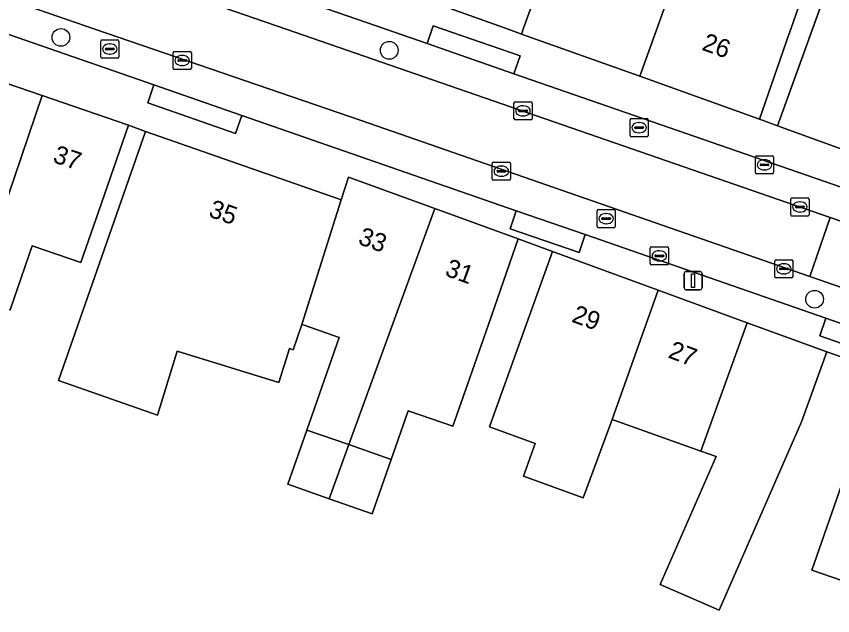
# Model space of a CAD drawing. Extents: x 160023 to 161302, y 384750 to 385707.
# Drawn here: x 160632.08 to 160677, y 385217.71 to 385250.71 of the extents above; entities that cross this region are included whole.
import ezdxf

# ---------------------------------------------------------------- set-up
doc = ezdxf.new("R2010")
doc.units = 0
for name, color, linetype in [('IMGEO_Boom', 7, 'Continuous'), ('IMGEO_Erf', 7, 'Continuous'), ('IMGEO_Kolk', 7, 'Continuous'), ('IMGEO_Lichtmast', 7, 'Continuous'), ('IMGEO_Pand', 7, 'Continuous'), ('IMGEO_Pand_nummerreeks', 7, 'Continuous'), ('IMGEO_Pand_overbouw', 7, 'Continuous'), ('IMGEO_Parkeervlak_open', 7, 'Continuous'), ('IMGEO_Rijbaan_lokaal_open', 7, 'Continuous'), ('IMGEO_Voetpad_open', 7, 'Continuous')]:
    doc.layers.add(name, color=color, linetype=linetype)

msp = doc.modelspace()

# ---------------------------------------------------------------- linework, layer by layer
at = {"layer": 'IMGEO_Boom'}
for centre in [(160634.533, 385249.552), (160652.6, 385248.839), (160676.006, 385235.132)]:
    msp.add_circle(centre, 0.489, dxfattribs=at)
at = {"layer": 'IMGEO_Erf'}
for points in [[(160675.556, 385252.507), (160674.688, 385250), (160674.61, 385249.774), (160672.971, 385245.05), (160673.97, 385244.687), (160675.666, 385249.391), (160675.885, 385250), (160676.645, 385252.112)], [(160679.672, 385231.188), (160676.673, 385232.236), (160675.285, 385228.379), (160670.752, 385218.009), (160667.505, 385219.43), (160670.584, 385226.472), (160669.746, 385226.772), (160664.867, 385228.514), (160663.271, 385224.202), (160659.986, 385225.385), (160660.636, 385227.189), (160658.11, 385228.098), (160659.896, 385233.059), (160661.59, 385237.763), (160659.699, 385238.453), (160658.053, 385233.732), (160656.907, 385230.444), (160656.102, 385228.133), (160653.64, 385228.991), (160652.706, 385226.312), (160651.664, 385223.323), (160649.296, 385224.148), (160647.027, 385224.939), (160648.069, 385227.929), (160649.847, 385233.029), (160647.918, 385233.702), (160647.794, 385233.745), (160647.309, 385232.354), (160647.106, 385232.425), (160646.525, 385230.549), (160640.937, 385232.279), (160639.844, 385228.749), (160634.399, 385230.648), (160639.183, 385244.368), (160638.251, 385244.725), (160636.621, 385239.999), (160635.637, 385237.146), (160632.949, 385238.074), (160631.734, 385234.552)], [(160678.613, 385219.254), (160675.853, 385220.214), (160678.029, 385226.466)]]:
    msp.add_lwpolyline(points, dxfattribs=at)
at = {"layer": 'IMGEO_Kolk'}
for p, q in [((160636.723, 385248.484), (160636.723, 385249.336)), ((160636.798, 385249.41), (160637.65, 385249.41)), ((160637.724, 385249.336), (160637.724, 385248.484)), ((160636.982, 385248.904), (160636.982, 385248.916)), ((160637.42, 385248.867), (160637.022, 385248.867)), ((160637.025, 385248.953), (160637.423, 385248.953)), ((160637.211, 385249.19), (160637.236, 385249.19)), ((160637.466, 385248.916), (160637.466, 385248.904)), ((160640.784, 385248.776), (160641.636, 385248.776)), ((160637.65, 385248.41), (160636.798, 385248.41)), ((160637.234, 385248.63), (160637.209, 385248.63)), ((160640.709, 385247.85), (160640.709, 385248.702)), ((160641.011, 385248.319), (160641.409, 385248.319)), ((160641.197, 385248.556), (160641.222, 385248.556)), ((160641.71, 385248.702), (160641.71, 385247.85)), ((160640.968, 385248.27), (160640.968, 385248.282)), ((160641.406, 385248.233), (160641.008, 385248.233)), ((160641.22, 385247.996), (160641.195, 385247.996)), ((160641.452, 385248.282), (160641.452, 385248.27)), ((160641.636, 385247.776), (160640.784, 385247.776)), ((160659.46, 385245.077), (160659.46, 385245.929)), ((160659.535, 385246.003), (160660.387, 385246.003)), ((160659.948, 385245.783), (160659.973, 385245.783)), ((160660.461, 385245.929), (160660.461, 385245.077)), ((160659.719, 385245.497), (160659.719, 385245.509)), ((160660.157, 385245.46), (160659.759, 385245.46)), ((160659.762, 385245.546), (160660.16, 385245.546)), ((160659.971, 385245.223), (160659.946, 385245.223)), ((160660.203, 385245.509), (160660.203, 385245.497)), ((160660.387, 385245.003), (160659.535, 385245.003)), ((160665.848, 385244.156), (160665.848, 385245.008)), ((160665.923, 385245.082), (160666.775, 385245.082)), ((160666.336, 385244.862), (160666.361, 385244.862)), ((160666.849, 385245.008), (160666.849, 385244.156)), ((160666.107, 385244.576), (160666.107, 385244.588)), ((160666.545, 385244.539), (160666.147, 385244.539)), ((160666.15, 385244.625), (160666.548, 385244.625)), ((160666.359, 385244.302), (160666.334, 385244.302)), ((160666.591, 385244.588), (160666.591, 385244.576)), ((160666.775, 385244.082), (160665.923, 385244.082)), ((160672.748, 385242.104), (160672.748, 385242.956)), ((160672.823, 385243.03), (160673.675, 385243.03)), ((160673.749, 385242.956), (160673.749, 385242.104)), ((160658.267, 385241.755), (160658.267, 385242.607)), ((160658.342, 385242.681), (160659.194, 385242.681)), ((160658.755, 385242.461), (160658.78, 385242.461)), ((160659.268, 385242.607), (160659.268, 385241.755)), ((160673.007, 385242.524), (160673.007, 385242.536)), ((160673.445, 385242.487), (160673.047, 385242.487)), ((160673.05, 385242.573), (160673.448, 385242.573)), ((160673.236, 385242.81), (160673.261, 385242.81)), ((160673.491, 385242.536), (160673.491, 385242.524)), ((160658.526, 385242.175), (160658.526, 385242.187)), ((160658.964, 385242.138), (160658.566, 385242.138)), ((160658.569, 385242.224), (160658.967, 385242.224)), ((160659.01, 385242.187), (160659.01, 385242.175)), ((160673.675, 385242.03), (160672.823, 385242.03)), ((160673.259, 385242.25), (160673.234, 385242.25)), ((160659.194, 385241.681), (160658.342, 385241.681)), ((160658.778, 385241.901), (160658.753, 385241.901)), ((160674.771, 385240.714), (160675.623, 385240.714)), ((160674.696, 385239.788), (160674.696, 385240.64)), ((160674.955, 385240.208), (160674.955, 385240.22)), ((160674.998, 385240.257), (160675.396, 385240.257)), ((160675.184, 385240.494), (160675.209, 385240.494)), ((160675.439, 385240.22), (160675.439, 385240.208)), ((160675.697, 385240.64), (160675.697, 385239.788)), ((160664.035, 385239.146), (160664.035, 385239.998)), ((160664.11, 385240.072), (160664.962, 385240.072)), ((160664.523, 385239.852), (160664.548, 385239.852)), ((160665.036, 385239.998), (160665.036, 385239.146)), ((160675.393, 385240.171), (160674.995, 385240.171)), ((160675.207, 385239.934), (160675.182, 385239.934)), ((160664.294, 385239.566), (160664.294, 385239.578)), ((160664.732, 385239.529), (160664.334, 385239.529)), ((160664.337, 385239.615), (160664.735, 385239.615)), ((160664.778, 385239.578), (160664.778, 385239.566)), ((160675.623, 385239.714), (160674.771, 385239.714)), ((160664.962, 385239.072), (160664.11, 385239.072)), ((160664.546, 385239.292), (160664.521, 385239.292)), ((160667.036, 385238.018), (160667.888, 385238.018)), ((160666.961, 385237.092), (160666.961, 385237.944)), ((160667.22, 385237.512), (160667.22, 385237.524)), ((160667.263, 385237.561), (160667.661, 385237.561)), ((160667.449, 385237.798), (160667.474, 385237.798)), ((160667.704, 385237.524), (160667.704, 385237.512)), ((160667.962, 385237.944), (160667.962, 385237.092)), ((160667.658, 385237.475), (160667.26, 385237.475)), ((160667.472, 385237.238), (160667.447, 385237.238)), ((160673.815, 385236.379), (160673.815, 385237.231)), ((160673.89, 385237.305), (160674.742, 385237.305)), ((160674.303, 385237.085), (160674.328, 385237.085)), ((160674.816, 385237.231), (160674.816, 385236.379)), ((160667.888, 385237.018), (160667.036, 385237.018)), ((160674.074, 385236.799), (160674.074, 385236.811)), ((160674.512, 385236.762), (160674.114, 385236.762)), ((160674.117, 385236.848), (160674.515, 385236.848)), ((160674.558, 385236.811), (160674.558, 385236.799)), ((160674.742, 385236.305), (160673.89, 385236.305)), ((160674.326, 385236.525), (160674.301, 385236.525))]:
    msp.add_line(p, q, dxfattribs=at)
for points in [[(160636.723, 385248.484), (160636.723, 385249.336)], [(160636.798, 385249.41), (160637.65, 385249.41)], [(160637.724, 385249.336), (160637.724, 385248.484)], [(160640.784, 385248.776), (160641.636, 385248.776)], [(160637.65, 385248.41), (160636.798, 385248.41)], [(160640.709, 385247.85), (160640.709, 385248.702)], [(160641.71, 385248.702), (160641.71, 385247.85)], [(160641.636, 385247.776), (160640.784, 385247.776)], [(160659.46, 385245.077), (160659.46, 385245.929)], [(160659.535, 385246.003), (160660.387, 385246.003)], [(160660.461, 385245.929), (160660.461, 385245.077)], [(160660.387, 385245.003), (160659.535, 385245.003)], [(160665.848, 385244.156), (160665.848, 385245.008)], [(160665.923, 385245.082), (160666.775, 385245.082)], [(160666.849, 385245.008), (160666.849, 385244.156)], [(160666.775, 385244.082), (160665.923, 385244.082)], [(160672.748, 385242.104), (160672.748, 385242.956)], [(160672.823, 385243.03), (160673.675, 385243.03)], [(160673.749, 385242.956), (160673.749, 385242.104)], [(160658.267, 385241.755), (160658.267, 385242.607)], [(160658.342, 385242.681), (160659.194, 385242.681)], [(160659.268, 385242.607), (160659.268, 385241.755)], [(160673.675, 385242.03), (160672.823, 385242.03)], [(160659.194, 385241.681), (160658.342, 385241.681)], [(160674.771, 385240.714), (160675.623, 385240.714)], [(160674.696, 385239.788), (160674.696, 385240.64)], [(160675.697, 385240.64), (160675.697, 385239.788)], [(160664.035, 385239.146), (160664.035, 385239.998)], [(160664.11, 385240.072), (160664.962, 385240.072)], [(160665.036, 385239.998), (160665.036, 385239.146)], [(160675.623, 385239.714), (160674.771, 385239.714)], [(160664.962, 385239.072), (160664.11, 385239.072)], [(160667.036, 385238.018), (160667.888, 385238.018)], [(160666.961, 385237.092), (160666.961, 385237.944)], [(160667.962, 385237.944), (160667.962, 385237.092)], [(160673.815, 385236.379), (160673.815, 385237.231)], [(160673.89, 385237.305), (160674.742, 385237.305)], [(160674.816, 385237.231), (160674.816, 385236.379)], [(160667.888, 385237.018), (160667.036, 385237.018)], [(160674.742, 385236.305), (160673.89, 385236.305)]]:
    msp.add_lwpolyline(points, dxfattribs=at)
for centre, radius, start, end in [((160636.8, 385249.334), 0.0765, 91.552, 178.448), ((160636.8, 385249.334), 0.0765, 91.552, 178.448), ((160637.648, 385249.334), 0.0765, 1.552, 88.448), ((160637.648, 385249.334), 0.0765, 1.552, 88.448), ((160637.022, 385248.913), 0.0403, 85.8775, 175.7526), ((160637.019, 385248.903), 0.0366, 178.938, 274.7102), ((160637.423, 385248.91), 0.043, 264.8664, 352.4533), ((160637.427, 385248.915), 0.0386, 1.7309, 96.639), ((160640.786, 385248.7), 0.0765, 91.552, 178.448), ((160640.786, 385248.7), 0.0765, 91.552, 178.448), ((160641.634, 385248.7), 0.0765, 1.552, 88.448), ((160641.634, 385248.7), 0.0765, 1.552, 88.448), ((160636.8, 385248.486), 0.0765, 181.552, 268.448), ((160636.8, 385248.486), 0.0765, 181.552, 268.448), ((160637.648, 385248.486), 0.0765, 271.552, 358.448), ((160637.648, 385248.486), 0.0765, 271.552, 358.448), ((160641.008, 385248.279), 0.0403, 85.8775, 175.7526), ((160641.413, 385248.281), 0.0386, 1.7309, 96.639), ((160640.786, 385247.852), 0.0765, 181.552, 268.448), ((160640.786, 385247.852), 0.0765, 181.552, 268.448), ((160641.005, 385248.269), 0.0366, 178.938, 274.7102), ((160641.409, 385248.276), 0.043, 264.8664, 352.4533), ((160641.634, 385247.852), 0.0765, 271.552, 358.448), ((160641.634, 385247.852), 0.0765, 271.552, 358.448), ((160659.537, 385245.927), 0.0765, 91.552, 178.448), ((160659.537, 385245.927), 0.0765, 91.552, 178.448), ((160660.385, 385245.927), 0.0765, 1.552, 88.448), ((160660.385, 385245.927), 0.0765, 1.552, 88.448), ((160659.759, 385245.506), 0.0403, 85.8775, 175.7526), ((160659.756, 385245.496), 0.0366, 178.938, 274.7102), ((160660.16, 385245.503), 0.043, 264.8664, 352.4533), ((160660.164, 385245.508), 0.0386, 1.7309, 96.639), ((160659.537, 385245.079), 0.0765, 181.552, 268.448), ((160659.537, 385245.079), 0.0765, 181.552, 268.448), ((160660.385, 385245.079), 0.0765, 271.552, 358.448), ((160660.385, 385245.079), 0.0765, 271.552, 358.448), ((160665.925, 385245.006), 0.0765, 91.552, 178.448), ((160665.925, 385245.006), 0.0765, 91.552, 178.448), ((160666.773, 385245.006), 0.0765, 1.552, 88.448), ((160666.773, 385245.006), 0.0765, 1.552, 88.448), ((160666.147, 385244.585), 0.0403, 85.8775, 175.7526), ((160666.144, 385244.575), 0.0366, 178.938, 274.7102), ((160666.548, 385244.582), 0.043, 264.8664, 352.4533), ((160666.552, 385244.587), 0.0386, 1.7309, 96.639), ((160665.925, 385244.158), 0.0765, 181.552, 268.448), ((160665.925, 385244.158), 0.0765, 181.552, 268.448), ((160666.773, 385244.158), 0.0765, 271.552, 358.448), ((160666.773, 385244.158), 0.0765, 271.552, 358.448), ((160672.825, 385242.954), 0.0765, 91.552, 178.448), ((160672.825, 385242.954), 0.0765, 91.552, 178.448), ((160673.673, 385242.954), 0.0765, 1.552, 88.448), ((160673.673, 385242.954), 0.0765, 1.552, 88.448), ((160658.344, 385242.605), 0.0765, 91.552, 178.448), ((160658.344, 385242.605), 0.0765, 91.552, 178.448), ((160659.192, 385242.605), 0.0765, 1.552, 88.448), ((160659.192, 385242.605), 0.0765, 1.552, 88.448), ((160673.047, 385242.533), 0.0403, 85.8775, 175.7526), ((160673.044, 385242.523), 0.0366, 178.938, 274.7102), ((160673.448, 385242.53), 0.043, 264.8664, 352.4533), ((160673.452, 385242.535), 0.0386, 1.7309, 96.639), ((160658.566, 385242.184), 0.0403, 85.8775, 175.7526), ((160658.563, 385242.174), 0.0366, 178.938, 274.7102), ((160658.967, 385242.181), 0.043, 264.8664, 352.4533), ((160658.971, 385242.186), 0.0386, 1.7309, 96.639), ((160672.825, 385242.106), 0.0765, 181.552, 268.448), ((160672.825, 385242.106), 0.0765, 181.552, 268.448), ((160673.673, 385242.106), 0.0765, 271.552, 358.448), ((160673.673, 385242.106), 0.0765, 271.552, 358.448), ((160658.344, 385241.757), 0.0765, 181.552, 268.448), ((160658.344, 385241.757), 0.0765, 181.552, 268.448), ((160659.192, 385241.757), 0.0765, 271.552, 358.448), ((160659.192, 385241.757), 0.0765, 271.552, 358.448), ((160674.773, 385240.638), 0.0765, 91.552, 178.448), ((160674.773, 385240.638), 0.0765, 91.552, 178.448), ((160675.621, 385240.638), 0.0765, 1.552, 88.448), ((160675.621, 385240.638), 0.0765, 1.552, 88.448), ((160674.995, 385240.217), 0.0403, 85.8775, 175.7526), ((160675.4, 385240.219), 0.0386, 1.7309, 96.639), ((160664.112, 385239.996), 0.0765, 91.552, 178.448), ((160664.112, 385239.996), 0.0765, 91.552, 178.448), ((160664.96, 385239.996), 0.0765, 1.552, 88.448), ((160664.96, 385239.996), 0.0765, 1.552, 88.448), ((160674.773, 385239.79), 0.0765, 181.552, 268.448), ((160674.773, 385239.79), 0.0765, 181.552, 268.448), ((160674.992, 385240.207), 0.0366, 178.938, 274.7102), ((160675.396, 385240.214), 0.043, 264.8664, 352.4533), ((160675.621, 385239.79), 0.0765, 271.552, 358.448), ((160675.621, 385239.79), 0.0765, 271.552, 358.448), ((160664.334, 385239.575), 0.0403, 85.8775, 175.7526), ((160664.331, 385239.565), 0.0366, 178.938, 274.7102), ((160664.735, 385239.572), 0.043, 264.8664, 352.4533), ((160664.739, 385239.577), 0.0386, 1.7309, 96.639), ((160664.112, 385239.148), 0.0765, 181.552, 268.448), ((160664.112, 385239.148), 0.0765, 181.552, 268.448), ((160664.96, 385239.148), 0.0765, 271.552, 358.448), ((160664.96, 385239.148), 0.0765, 271.552, 358.448), ((160667.038, 385237.942), 0.0765, 91.552, 178.448), ((160667.038, 385237.942), 0.0765, 91.552, 178.448), ((160667.886, 385237.942), 0.0765, 1.552, 88.448), ((160667.886, 385237.942), 0.0765, 1.552, 88.448), ((160667.26, 385237.521), 0.0403, 85.8775, 175.7526), ((160667.665, 385237.523), 0.0386, 1.7309, 96.639), ((160667.038, 385237.094), 0.0765, 181.552, 268.448), ((160667.038, 385237.094), 0.0765, 181.552, 268.448), ((160667.257, 385237.511), 0.0366, 178.938, 274.7102), ((160667.661, 385237.518), 0.043, 264.8664, 352.4533), ((160667.886, 385237.094), 0.0765, 271.552, 358.448), ((160667.886, 385237.094), 0.0765, 271.552, 358.448), ((160673.892, 385237.229), 0.0765, 91.552, 178.448), ((160673.892, 385237.229), 0.0765, 91.552, 178.448), ((160674.74, 385237.229), 0.0765, 1.552, 88.448), ((160674.74, 385237.229), 0.0765, 1.552, 88.448), ((160674.114, 385236.808), 0.0403, 85.8775, 175.7526), ((160674.111, 385236.798), 0.0366, 178.938, 274.7102), ((160674.515, 385236.805), 0.043, 264.8664, 352.4533), ((160674.519, 385236.81), 0.0386, 1.7309, 96.639), ((160673.892, 385236.381), 0.0765, 181.552, 268.448), ((160673.892, 385236.381), 0.0765, 181.552, 268.448), ((160674.74, 385236.381), 0.0765, 271.552, 358.448), ((160674.74, 385236.381), 0.0765, 271.552, 358.448)]:
    msp.add_arc(centre, radius, start, end, dxfattribs=at)
for centre, major_axis, ratio, start_param, end_param in [((160637.21, 385248.91), (-0.387, 0.002), 0.722429, 4.712389, 7.853982), ((160637.235, 385248.91), (-0.39, 0.002), 0.717154, 1.570796, 4.712389), ((160641.196, 385248.276), (-0.387, 0.002), 0.722429, 4.712389, 7.853982), ((160641.221, 385248.276), (-0.39, 0.002), 0.717154, 1.570796, 4.712389), ((160659.947, 385245.503), (-0.387, 0.002), 0.722429, 4.712389, 7.853982), ((160659.972, 385245.503), (-0.39, 0.002), 0.717154, 1.570796, 4.712389), ((160666.335, 385244.582), (-0.387, 0.002), 0.722429, 4.712389, 7.853982), ((160666.36, 385244.582), (-0.39, 0.002), 0.717154, 1.570796, 4.712389), ((160658.754, 385242.181), (-0.387, 0.002), 0.722429, 4.712389, 7.853982), ((160658.779, 385242.181), (-0.39, 0.002), 0.717154, 1.570796, 4.712389), ((160673.235, 385242.53), (-0.387, 0.002), 0.722429, 4.712389, 7.853982), ((160673.26, 385242.53), (-0.39, 0.002), 0.717154, 1.570796, 4.712389), ((160675.183, 385240.214), (-0.387, 0.002), 0.722429, 4.712389, 7.853982), ((160675.208, 385240.214), (-0.39, 0.002), 0.717154, 1.570796, 4.712389), ((160664.522, 385239.572), (-0.387, 0.002), 0.722429, 4.712389, 7.853982), ((160664.547, 385239.572), (-0.39, 0.002), 0.717154, 1.570796, 4.712389), ((160667.448, 385237.518), (-0.387, 0.002), 0.722429, 4.712389, 7.853982), ((160667.473, 385237.518), (-0.39, 0.002), 0.717154, 1.570796, 4.712389), ((160674.302, 385236.805), (-0.387, 0.002), 0.722429, 4.712389, 7.853982), ((160674.327, 385236.805), (-0.39, 0.002), 0.717154, 1.570796, 4.712389)]:
    msp.add_ellipse(centre, major_axis=major_axis, ratio=ratio, start_param=start_param, end_param=end_param, dxfattribs=at)
at = {"layer": 'IMGEO_Lichtmast'}
for p, q in [((160668.92, 385236.655), (160669.71, 385236.655)), ((160669.71, 385236.655), (160668.92, 385236.655)), ((160668.82, 385235.755), (160668.82, 385236.555)), ((160668.82, 385236.555), (160668.82, 385235.755)), ((160669.81, 385236.555), (160669.81, 385235.755)), ((160669.81, 385235.755), (160669.81, 385236.555)), ((160669.71, 385235.655), (160668.92, 385235.655)), ((160668.92, 385235.655), (160669.71, 385235.655))]:
    msp.add_line(p, q, dxfattribs=at)
msp.add_lwpolyline([(160669.24, 385236.53), (160669.39, 385236.53), (160669.39, 385235.78), (160669.24, 385235.78), (160669.24, 385236.53)], dxfattribs=at)
for centre, start, end in [((160668.92, 385236.555), 90, 180), ((160668.92, 385236.555), 90, 180), ((160669.71, 385236.555), 0, 90), ((160669.71, 385236.555), 360, 90), ((160668.92, 385235.755), 180, 270), ((160668.92, 385235.755), 180, 270), ((160669.71, 385235.755), 270, 0), ((160669.71, 385235.755), 270, 0)]:
    msp.add_arc(centre, 0.1, start, end, dxfattribs=at)
at = {"layer": 'IMGEO_Pand'}
for points in [[(160668.947, 385254.571), (160670.497, 385254.002), (160671.906, 385257.713), (160671.956, 385257.849), (160670.533, 385258.359), (160670.061, 385257.04), (160668.522, 385257.591), (160667.621, 385255.114), (160662.474, 385256.986), (160659.974, 385250), (160659.879, 385249.736), (160666.383, 385247.408)], [(160675.556, 385252.507), (160674.851, 385252.763), (160676.097, 385256.189), (160671.906, 385257.713), (160670.497, 385254.002), (160668.947, 385254.571), (160666.383, 385247.408), (160672.971, 385245.05), (160674.61, 385249.774), (160674.688, 385250)], [(160683.182, 385249.434), (160681.881, 385250), (160683.086, 385253.559), (160683.224, 385253.966), (160678.326, 385255.798), (160677.592, 385253.837), (160676.853, 385254.114), (160676.169, 385252.285), (160676.645, 385252.112), (160675.885, 385250), (160675.666, 385249.391), (160673.97, 385244.687), (160680.582, 385242.281)], [(160628.762, 385247.958), (160627.132, 385243.232), (160626.136, 385240.346), (160628.699, 385239.462), (160627.508, 385236.009), (160629.723, 385235.245), (160633.505, 385246.342)], [(160633.505, 385246.342), (160629.723, 385235.245), (160631.734, 385234.552), (160632.949, 385238.074), (160635.637, 385237.146), (160636.621, 385239.999), (160638.251, 385244.725)], [(160649.954, 385240.612), (160649.749, 385240.684), (160639.183, 385244.368), (160634.399, 385230.648), (160639.844, 385228.749), (160640.937, 385232.279), (160646.525, 385230.549), (160647.106, 385232.425), (160647.309, 385232.354), (160647.794, 385233.745)], [(160655.108, 385240.127), (160650.355, 385241.86), (160649.954, 385240.612), (160647.794, 385233.745), (160647.918, 385233.702), (160649.847, 385233.029), (160648.069, 385227.929), (160650.378, 385227.124)], [(160655.108, 385240.127), (160650.378, 385227.124), (160652.706, 385226.312), (160653.64, 385228.991), (160656.102, 385228.133), (160656.907, 385230.444), (160658.053, 385233.732), (160659.699, 385238.453)], [(160661.59, 385237.763), (160659.896, 385233.059), (160658.11, 385228.098), (160660.636, 385227.189), (160659.986, 385225.385), (160663.271, 385224.202), (160664.867, 385228.514), (160667.39, 385235.638)], [(160667.39, 385235.638), (160664.867, 385228.514), (160669.746, 385226.772), (160672.292, 385233.841)], [(160672.292, 385233.841), (160669.746, 385226.772), (160670.584, 385226.472), (160667.505, 385219.43), (160670.752, 385218.009), (160675.285, 385228.379), (160676.673, 385232.236)], [(160687.144, 385228.588), (160679.672, 385231.188), (160678.029, 385226.466), (160675.853, 385220.214), (160678.613, 385219.254), (160679.999, 385223.235), (160684.67, 385221.61)], [(160650.378, 385227.124), (160648.069, 385227.929), (160647.027, 385224.939), (160649.296, 385224.148)], [(160652.706, 385226.312), (160650.378, 385227.124), (160649.296, 385224.148), (160651.664, 385223.323)]]:
    msp.add_lwpolyline(points, close=True, dxfattribs=at)
msp.add_lwpolyline([(160644.582, 385255.212), (160659.142, 385250), (160659.879, 385249.736), (160659.974, 385250), (160662.474, 385256.986)], dxfattribs=at)
at = {"layer": 'IMGEO_Pand_overbouw'}
msp.add_lwpolyline([(160675.556, 385252.507), (160674.688, 385250), (160674.61, 385249.774), (160672.971, 385245.05), (160673.97, 385244.687), (160676.645, 385252.112), (160676.169, 385252.285)], close=True, dxfattribs=at)
at = {"layer": 'IMGEO_Parkeervlak_open'}
for points in [[(160782.993, 385203.324), (160783.445, 385204.608), (160727.342, 385224.065), (160721.742, 385226.004), (160720.554, 385226.4), (160699.267, 385233.748), (160694.461, 385235.418), (160659.461, 385247.549), (160654.681, 385249.21), (160652.403, 385250), (160639.062, 385254.626), (160635.293, 385255.965)], [(160633.875, 385254.519), (160646.927, 385250), (160676.865, 385239.636), (160684.321, 385237.055), (160720.019, 385224.698), (160728.965, 385221.591), (160783.288, 385202.713)], [(160782.111, 385199.477), (160727.822, 385218.288), (160718.874, 385221.388), (160708.479, 385224.99), (160683.191, 385233.789), (160675.739, 385236.382), (160651.054, 385244.971), (160636.407, 385250), (160632.14, 385251.465)], [(160630.881, 385250), (160631.668, 385249.714), (160639.654, 385246.93), (160644.488, 385245.245), (160659.581, 385239.998), (160663.384, 385238.688), (160676.625, 385234.092), (160681.528, 385232.39), (160708.023, 385223.237), (160712.287, 385221.77), (160781.115, 385197.893), (160781.566, 385199.169)]]:
    msp.add_lwpolyline(points, dxfattribs=at)
at = {"layer": 'IMGEO_Rijbaan_lokaal_open'}
for points in [[(160646.927, 385250), (160633.875, 385254.519)], [(160632.14, 385251.465), (160636.407, 385250), (160651.054, 385244.971), (160675.739, 385236.382), (160676.865, 385239.636), (160646.927, 385250)]]:
    msp.add_lwpolyline(points, dxfattribs=at)
msp.add_lwpolyline([(160676.865, 385239.636), (160675.739, 385236.382), (160683.191, 385233.789), (160684.321, 385237.055)], close=True, dxfattribs=at)
at = {"layer": 'IMGEO_Voetpad_open'}
for points in [[(160680.582, 385242.281), (160673.97, 385244.687), (160672.971, 385245.05), (160666.383, 385247.408), (160659.879, 385249.736), (160659.142, 385250), (160644.582, 385255.212), (160633.666, 385259.027), (160633.619, 385269.792), (160630.75, 385268.564)], [(160624.198, 385256.053), (160617.017, 385250.434), (160617.271, 385250.095), (160617.144, 385250), (160616.505, 385249.522), (160617.504, 385248.187), (160619.789, 385249.898), (160622.129, 385250), (160627.349, 385248.446), (160628.762, 385247.958), (160633.505, 385246.342), (160638.251, 385244.725), (160639.183, 385244.368), (160649.749, 385240.684), (160649.954, 385240.612), (160650.355, 385241.86), (160655.108, 385240.127), (160659.699, 385238.453), (160661.59, 385237.763), (160667.39, 385235.638), (160672.292, 385233.841), (160676.673, 385232.236), (160679.672, 385231.188)], [(160635.293, 385255.965), (160639.062, 385254.626), (160652.403, 385250), (160654.681, 385249.21), (160655.023, 385250.193), (160659.803, 385248.532), (160659.461, 385247.549), (160694.461, 385235.418), (160694.803, 385236.401), (160699.612, 385234.731), (160699.267, 385233.748), (160720.554, 385226.4), (160721.742, 385226.004), (160722.083, 385226.987), (160727.687, 385225.047), (160727.342, 385224.065), (160783.445, 385204.608), (160782.993, 385203.324)], [(160712.287, 385221.77), (160711.949, 385220.787), (160707.685, 385222.255), (160708.023, 385223.237), (160681.528, 385232.39), (160681.187, 385231.408), (160676.284, 385233.11), (160676.625, 385234.092), (160663.384, 385238.688), (160663.046, 385237.705), (160659.246, 385239.015), (160659.581, 385239.998), (160644.488, 385245.245), (160644.146, 385244.263), (160639.312, 385245.949), (160639.654, 385246.93), (160631.668, 385249.714), (160630.881, 385250)]]:
    msp.add_lwpolyline(points, dxfattribs=at)
for points in [[(160654.681, 385249.21), (160659.461, 385247.549), (160659.803, 385248.532), (160655.023, 385250.193)], [(160644.488, 385245.245), (160639.654, 385246.93), (160639.312, 385245.949), (160644.146, 385244.263)], [(160659.581, 385239.998), (160659.246, 385239.015), (160663.046, 385237.705), (160663.384, 385238.688)], [(160676.625, 385234.092), (160676.284, 385233.11), (160681.187, 385231.408), (160681.528, 385232.39)]]:
    msp.add_lwpolyline(points, close=True, dxfattribs=at)

# ---------------------------------------------------------------- texts
at = {"layer": 'IMGEO_Pand_nummerreeks'}
for s, rotation, p in [('26', 340.3074, (160669.748, 385248.879)), ('37', 341.1855, (160634.038, 385242.695)), ('35', 340.7773, (160642.606, 385239.7)), ('33', 339.9694, (160650.832, 385238.195)), ('31', 339.9672, (160655.609, 385236.453)), ('29', 339.8752, (160662.586, 385233.905)), ('27', 339.1495, (160667.89, 385231.937))]:
    msp.add_text(s, height=1, rotation=rotation, dxfattribs=at).set_placement(p)

doc.saveas('drawing.dxf')
